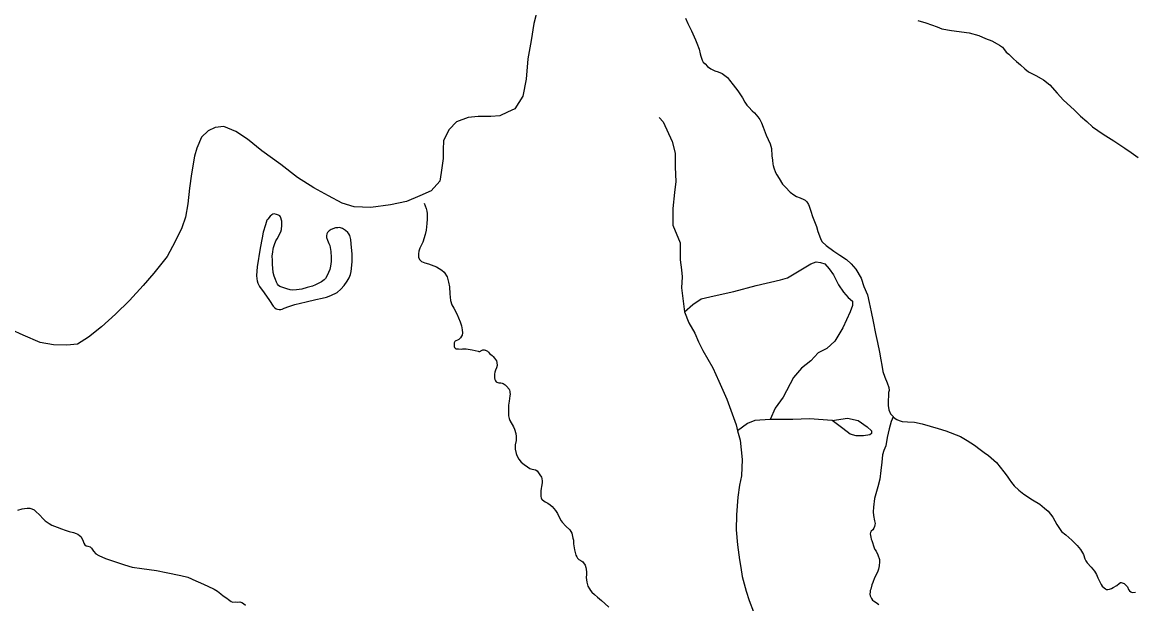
# Model space of a CAD drawing. Extents: x 2220236 to 2384410, y 720751 to 894131.
# Drawn here: x 2301515 to 2306111, y 883179 to 885584 of the extents above; entities that cross this region are included whole.
import ezdxf

# ---------------------------------------------------------------- set-up
doc = ezdxf.new("R2010")
doc.units = 0
for name, color, linetype in [('Exist Boundary Political CountyLine', 7, 'Continuous'), ('Exist Hydrographic Misc Water Feature', 7, 'Continuous'), ('Exist Hydrographic Pond Under 1500 Sq Ft', 7, 'Continuous'), ('Exist Road Non-System Type 51', 7, 'Continuous')]:
    doc.layers.add(name, color=color, linetype=linetype)

msp = doc.modelspace()

# ---------------------------------------------------------------- linework, layer by layer
at = {"layer": 'Exist Boundary Political CountyLine'}
msp.add_lwpolyline([(2303649.5, 885658.8), (2303628.4, 885578.7), (2303617.2, 885508.6), (2303604, 885432.4), (2303597, 885348.3), (2303583.7, 885278.3), (2303550.2, 885225.9), (2303520.4, 885211.5), (2303488.6, 885197.2), (2303450.7, 885194.8), (2303398.7, 885194.3), (2303356.8, 885189.8), (2303309, 885171.4), (2303279.4, 885141), (2303255.9, 885094.8), (2303254.2, 885056.7), (2303254.5, 885020.7), (2303245.3, 884962.7), (2303239.6, 884926.7), (2303204, 884886.4), (2303158.2, 884865.9), (2303102.5, 884843.2), (2303036.7, 884828.5), (2302954.9, 884817.6), (2302887, 884821), (2302836.7, 884836.3), (2302780.5, 884865.8), (2302720.1, 884899.2), (2302651.7, 884942.4), (2302583.1, 884995.6), (2302504.5, 885052.8), (2302446.1, 885100), (2302397.8, 885131.5), (2302347.5, 885153), (2302311.5, 885148.5), (2302283.7, 885134.4), (2302256.1, 885108), (2302236.5, 885063.8), (2302226.9, 885029.8), (2302213.7, 884957.6), (2302206.4, 884897.5), (2302199, 884833.6), (2302189.7, 884777.4), (2302174.1, 884733.3), (2302146.8, 884677), (2302113.5, 884614.6), (2302058.1, 884546.1), (2302014.8, 884495.7), (2301957.5, 884433.1), (2301900, 884376.5), (2301842.7, 884324), (2301789.1, 884281.3), (2301743.4, 884252.9), (2301699.6, 884248.5), (2301643.5, 884249.8), (2301589.5, 884259.1), (2301519.2, 884290.5), (2301470.9, 884311.9)], dxfattribs=at)
at = {"layer": 'Exist Hydrographic Misc Water Feature'}
for points in [[(2304254.9, 885600.9), (2304264.4, 885579.1), (2304280.3, 885547.7), (2304296.4, 885511.5), (2304302.4, 885497), (2304311.8, 885472), (2304316.4, 885453.1), (2304318.4, 885443.4), (2304320.9, 885435.3), (2304324.4, 885427.3), (2304328.4, 885419.2), (2304336.3, 885411.3), (2304346.3, 885401.1), (2304360.3, 885390.9), (2304376.4, 885383.4), (2304390.4, 885379.1), (2304406.3, 885371.6), (2304418.3, 885363.9), (2304428.4, 885355.3), (2304436.5, 885344.8), (2304452.5, 885325.1), (2304470.9, 885300.4), (2304490.5, 885271.6), (2304500.4, 885253.2), (2304508.3, 885241.1), (2304516.5, 885233.3), (2304530.5, 885217.4), (2304540.5, 885208.8), (2304554.5, 885193), (2304562.4, 885181.1), (2304569.6, 885167.4)], [(2305214.7, 885591), (2305248.7, 885581.6), (2305294.7, 885565.5), (2305314.7, 885557.3), (2305354.6, 885549.1), (2305426.7, 885539.7), (2305466.7, 885529.1), (2305494.8, 885517.1), (2305520.8, 885507.5), (2305542.7, 885495.2), (2305552.8, 885489), (2305560.8, 885483.8), (2305564.7, 885481.3), (2305568.8, 885475.1)], [(2305568.8, 885475.1), (2305580.4, 885460.8), (2305590.7, 885451.4), (2305599.5, 885443.5), (2305610.7, 885433.2), (2305622.8, 885421.5), (2305638.8, 885407.3), (2305656.8, 885391.7), (2305672.7, 885379.1), (2305702.2, 885363.9), (2305724.7, 885351.8), (2305734.7, 885345.6), (2305760.8, 885325.3), (2305790.8, 885291.3), (2305816.8, 885261.2), (2305860.9, 885221.2), (2305887, 885195.2), (2305912.9, 885173.3), (2305936.8, 885151.3), (2305980.8, 885121), (2306024.8, 885093.2), (2306070.9, 885063.1), (2306097, 885045.4), (2306124.8, 885025.1)], [(2304569.6, 885167.4), (2304576.5, 885149.7), (2304588.4, 885117.4), (2304596.4, 885099.5), (2304604.5, 885081), (2304610.5, 885061.6), (2304612.4, 885031.3), (2304614.5, 885013.4), (2304616.4, 884997.1), (2304617.8, 884991.3), (2304619.8, 884981.6), (2304627, 884962.9), (2304632.4, 884953.3), (2304642.4, 884937.3), (2304656.6, 884914.9), (2304668.5, 884901.6), (2304688.1, 884881.8), (2304702.4, 884870.9), (2304714.5, 884863.2), (2304728.4, 884857.2), (2304744.8, 884851.3), (2304749.5, 884848.3), (2304756.4, 884841.1), (2304763.1, 884830.6), (2304766.6, 884823.3), (2304772.6, 884803.2), (2304780.5, 884781.3), (2304788.4, 884759.4), (2304796.4, 884739.3), (2304802.5, 884719), (2304808.4, 884701.2), (2304814.8, 884685.9), (2304820.4, 884676.3), (2304836.4, 884661.3), (2304868.4, 884637.2), (2304892.5, 884621), (2304920.4, 884603.4), (2304939.6, 884585.1), (2304958.5, 884562.9), (2304980.5, 884525.4), (2304992.5, 884491.3), (2305006.5, 884457.4), (2305014.6, 884425), (2305022.6, 884386.7), (2305030.6, 884346.8), (2305040.5, 884297.2), (2305048.6, 884259.1), (2305056.7, 884219.2), (2305062.6, 884187.4), (2305066.5, 884165.4), (2305070.5, 884139.3), (2305078.7, 884116.7), (2305088.6, 884093.3), (2305094.7, 884072.9), (2305096.6, 884060.8), (2305094.5, 884053.3), (2305093.7, 884036.8), (2305092.5, 884022.8), (2305092.5, 883999), (2305095.2, 883981.1), (2305101.7, 883964.9), (2305112.6, 883953.2), (2305113.4, 883952.2)], [(2303175.8, 884835.3), (2303180.1, 884824.9), (2303183.9, 884813.5), (2303186.6, 884803), (2303188, 884793.2), (2303188.1, 884780.8), (2303187.9, 884769.4), (2303186.1, 884751.3), (2303184, 884724.8), (2303179.9, 884706.6), (2303170, 884675), (2303158.1, 884649.1), (2303154, 884636.8), (2303152, 884626.7), (2303151.9, 884622.7), (2303151.9, 884612.9), (2303156, 884603), (2303164.1, 884595.2), (2303177.9, 884589.3), (2303194.1, 884585), (2303216, 884576.9), (2303226, 884573.1), (2303248, 884559.4), (2303258.1, 884550.8), (2303270, 884530.7), (2303276.1, 884508.7), (2303280.1, 884489.3), (2303282, 884461.3), (2303284, 884432.8), (2303289.9, 884415), (2303298.1, 884401.4), (2303310, 884378.8), (2303324, 884345), (2303330.1, 884328.8), (2303332.8, 884311.8), (2303333.8, 884300.2), (2303332.2, 884290.3), (2303330.1, 884285.2), (2303325.1, 884278.6), (2303318.8, 884271.8), (2303313.9, 884269.2), (2303306, 884267), (2303303.9, 884265.3), (2303301.9, 884263.7), (2303299.9, 884258.6), (2303299.5, 884249.6), (2303300, 884243), (2303300.9, 884239), (2303302, 884237.5), (2303306.8, 884233.5), (2303310, 884232.8), (2303318, 884233.1), (2303328, 884232.7), (2303334, 884233), (2303338, 884233.1), (2303349.2, 884232.8), (2303358, 884232.4), (2303365.3, 884231.1), (2303374, 884228.8), (2303398, 884223.2), (2303401.8, 884222.5), (2303405, 884222.7), (2303407.8, 884223.6), (2303410.2, 884224.7), (2303415.6, 884228.1), (2303418.4, 884229), (2303424, 884229.3), (2303427, 884228.6), (2303429.6, 884227.9), (2303433.9, 884225.7), (2303437, 884223.2), (2303441.8, 884219.4), (2303446, 884214.6), (2303456, 884205.2), (2303460.2, 884201.1), (2303466, 884195), (2303473.9, 884183.7), (2303475.9, 884177.2), (2303476.6, 884165), (2303474, 884155.1), (2303470.1, 884144.9), (2303467.6, 884136.6), (2303466.1, 884129.3), (2303466, 884122.7), (2303466.8, 884113), (2303468, 884107.2), (2303468.5, 884103.8), (2303470.1, 884100.7), (2303472.8, 884097.6), (2303476.1, 884095.1), (2303480, 884093.7), (2303484, 884093.1), (2303492, 884092.6), (2303497.4, 884092), (2303502.1, 884090.6), (2303510.1, 884085.1), (2303516, 884078.8)], [(2303516, 884078.8), (2303526.1, 884067), (2303528.3, 884062.1), (2303529.3, 884057.1), (2303530, 884053.1), (2303530.5, 884046.6), (2303530, 884039.1), (2303526.1, 884016.8), (2303524.2, 884001.1), (2303524.2, 883976.5), (2303524.2, 883956.9), (2303526.3, 883945.5), (2303530, 883936.7), (2303544.1, 883910.9), (2303548.1, 883901.2), (2303554, 883882.7), (2303556.1, 883871.1), (2303556, 883854.7), (2303552.1, 883836.6), (2303551.4, 883829.1), (2303552.1, 883818.5), (2303556, 883800.7), (2303558.1, 883792.6), (2303566.2, 883777.3), (2303576.1, 883764.5), (2303588.1, 883755.2), (2303602.1, 883745.2), (2303612.2, 883739), (2303616.7, 883736.6), (2303622.1, 883735.2), (2303636.2, 883732.6), (2303642.2, 883728.6), (2303654.1, 883712.7), (2303660.1, 883703.1), (2303662.1, 883696.6), (2303663.2, 883686), (2303662.8, 883679.4), (2303660, 883664.5), (2303659, 883656.3), (2303658.2, 883646.4), (2303658, 883635), (2303658.2, 883626.8), (2303658.2, 883622.6), (2303658.9, 883617.8), (2303662, 883610.6), (2303664.1, 883608.9), (2303676.1, 883600.3), (2303686.1, 883595.1), (2303696.2, 883588.2), (2303704.1, 883581.1), (2303717.5, 883565.2), (2303726.1, 883552.4), (2303733.9, 883537.9), (2303742.1, 883522.6), (2303746.1, 883517.2), (2303760.2, 883500.5), (2303778, 883484.9), (2303786.2, 883471.2), (2303790.1, 883450.8), (2303792.2, 883442.6), (2303792.2, 883427), (2303796, 883402.6), (2303802.1, 883380.8), (2303805.6, 883373.6), (2303808.9, 883367.9), (2303811.8, 883364.8), (2303814.1, 883362.3), (2303827, 883355.4), (2303830.7, 883352.4), (2303834.1, 883348.5), (2303840.1, 883338.8), (2303843.5, 883329.1), (2303845.4, 883321.8), (2303846.6, 883310.4), (2303846.2, 883300.6), (2303844.9, 883288.1), (2303846.1, 883278.4), (2303848.1, 883268.7), (2303852.2, 883252.4), (2303858.1, 883241.1), (2303862.8, 883233.8), (2303868.2, 883227.5), (2303878.7, 883217.3), (2303892.1, 883206.4), (2303908.1, 883193.1), (2303922.2, 883180.5), (2303938.2, 883164.7)], [(2305113.4, 883952.2), (2305105, 883932.3), (2305096.9, 883902.3), (2305088.9, 883866.8), (2305082.5, 883832.9), (2305074.5, 883812.8), (2305068.5, 883794.5), (2305066.5, 883765), (2305062.5, 883731), (2305058.6, 883694.9), (2305050.5, 883662.5), (2305036.6, 883615.1), (2305031.7, 883578.9), (2305030.9, 883559.1), (2305032.5, 883544.5), (2305036.6, 883522.5), (2305038.5, 883511), (2305038.1, 883506.1), (2305036.6, 883498.7), (2305033.3, 883491.9), (2305028.5, 883485.1), (2305022.6, 883479.3), (2305019.4, 883474.2), (2305018.6, 883469.1), (2305020.6, 883454.6), (2305022.5, 883446.5), (2305024.6, 883440.8), (2305034.6, 883410.8), (2305037.7, 883404.3), (2305042.6, 883397.1), (2305050.4, 883381), (2305056.6, 883362.4), (2305056.6, 883352.6), (2305054.9, 883336.2), (2305052.6, 883322.9), (2305047.9, 883310.5), (2305036.5, 883287), (2305028.5, 883266.9), (2305024.5, 883256.9), (2305020.6, 883240.3), (2305018.4, 883234.6), (2305017.7, 883228), (2305017.3, 883219), (2305018.5, 883212.4), (2305023.2, 883201), (2305028.4, 883194.8), (2305032.4, 883190.8), (2305042.5, 883184.6), (2305054.6, 883176.9)], [(2305113.4, 883952.2), (2305121.3, 883945.3), (2305128.5, 883940.6), (2305137.5, 883936.8), (2305150.6, 883932.5), (2305172.5, 883931), (2305201.6, 883929.6), (2305232.7, 883922.7), (2305266.5, 883913.5), (2305299.5, 883904.2), (2305330.7, 883894.7), (2305391.3, 883871), (2305418.7, 883854.9), (2305448.6, 883834.7), (2305472.7, 883816.9), (2305488.6, 883805.1), (2305506.7, 883792.9), (2305539.6, 883763), (2305555.3, 883744.8), (2305570.7, 883724.9), (2305584.7, 883706.6), (2305592.8, 883694.6), (2305602.7, 883681.2), (2305613.5, 883667.6), (2305632.7, 883648.6), (2305652.7, 883633), (2305688.7, 883609.1), (2305718.7, 883590.7), (2305738.7, 883575.1), (2305753.9, 883562.5), (2305772.7, 883537.1), (2305788.8, 883506.5), (2305808.7, 883478.7), (2305826.7, 883464.7), (2305850.8, 883442.6), (2305872.7, 883420.5), (2305886.9, 883403.1), (2305898.9, 883383), (2305904.8, 883364.4), (2305909, 883356.4), (2305914.7, 883348.4), (2305930.8, 883331.1), (2305945.5, 883313.7), (2305952.7, 883300.8), (2305958.8, 883287), (2305964.7, 883275), (2305968.9, 883267), (2305972.8, 883259), (2305976.9, 883252.5), (2305984.8, 883244.6), (2305990.2, 883240.7), (2305994.8, 883238.5), (2305999.9, 883237.9), (2306006.8, 883239), (2306014.9, 883242.5), (2306022.7, 883247), (2306036.8, 883255), (2306046.9, 883262.8), (2306052.9, 883267), (2306054.9, 883267.1), (2306066.9, 883262.8), (2306075, 883255.7), (2306080.9, 883248.6), (2306084.9, 883238.9), (2306088.9, 883232.5), (2306095.1, 883228.6), (2306100.8, 883226.4), (2306114.8, 883227)], [(2301497.4, 883566.8), (2301515.3, 883572.5), (2301523.9, 883573.7), (2301535.5, 883575), (2301546.3, 883574.6), (2301554.2, 883572.5), (2301564, 883567.1), (2301569.4, 883562.4), (2301587.5, 883545.1), (2301600.5, 883531.6), (2301610.2, 883522.2), (2301625.7, 883511.4), (2301637.4, 883504.5), (2301658.8, 883495.6), (2301677.4, 883489), (2301692.1, 883483.8), (2301709.5, 883478.7), (2301726.9, 883473.8), (2301737.2, 883470), (2301744.2, 883467.1), (2301752, 883461.6), (2301757.6, 883456.8), (2301765.6, 883442.5), (2301769.5, 883430.3), (2301773.8, 883422.3), (2301779, 883418.5), (2301785.4, 883417), (2301795, 883414.1), (2301801.6, 883408.6), (2301809.5, 883396.7), (2301819.5, 883386.3), (2301831.4, 883378.6), (2301859.6, 883366), (2301891.6, 883354.9), (2301937.9, 883339.6), (2301969.6, 883331.1), (2302009.5, 883324.5), (2302069.6, 883317.2), (2302109.6, 883308.8), (2302169.7, 883296.7), (2302199.7, 883288.7), (2302231.6, 883274.6), (2302251, 883265.4), (2302282.4, 883251.9), (2302307.5, 883239.1), (2302321.7, 883230.7), (2302335.7, 883220.4), (2302345.6, 883212.6), (2302359.7, 883202.6), (2302367.7, 883196.3), (2302377.6, 883188.5), (2302385.7, 883186.5), (2302395.7, 883186.9), (2302405.7, 883186.5), (2302413.7, 883186.8), (2302422, 883184.8), (2302429.8, 883180.9), (2302437.1, 883173)]]:
    msp.add_lwpolyline(points, dxfattribs=at)
at = {"layer": 'Exist Hydrographic Pond Under 1500 Sq Ft'}
for points in [[(2302583, 884717.4), (2302585.8, 884727.5), (2302587.9, 884744.8), (2302587.8, 884761.2), (2302581.9, 884779), (2302579.7, 884783.1), (2302573.8, 884786.8), (2302565.9, 884788.9), (2302555.8, 884791.1), (2302550.6, 884790.9), (2302545.7, 884787.3), (2302538.8, 884781.4), (2302529.2, 884770.2), (2302525.8, 884765.3), (2302519.4, 884746.8), (2302510.9, 884716.2), (2302505.8, 884693), (2302497.8, 884649.1), (2302485.7, 884573.1), (2302483.2, 884536.2), (2302483.8, 884523), (2302485.7, 884514.9), (2302487.7, 884505.2), (2302495.9, 884490.7), (2302515, 884464.5), (2302535.9, 884433.3), (2302551.6, 884409.4), (2302557.1, 884403.8), (2302563.9, 884399.1), (2302569.8, 884396.9), (2302576.6, 884396.4), (2302583.8, 884396.7), (2302589.1, 884397.7), (2302597.8, 884401.3), (2302616.5, 884408.6), (2302641.8, 884417.1), (2302687.8, 884427.2), (2302727.8, 884437), (2302753.9, 884443.1), (2302771.8, 884447)], [(2302771.8, 884447), (2302790.3, 884453.6), (2302815.8, 884466.8), (2302831.8, 884480.7), (2302844.6, 884495.2), (2302856.9, 884512.9), (2302865.9, 884527.3), (2302871.2, 884540.5), (2302873.9, 884553), (2302877.8, 884593.4), (2302877.9, 884625.4), (2302874, 884667.1), (2302871.9, 884685), (2302868, 884702.1), (2302864.9, 884708.5), (2302859.8, 884714.9), (2302850.7, 884722.8), (2302838, 884731.2), (2302825.8, 884734.7), (2302818.4, 884734.4), (2302809.9, 884733.3), (2302791.9, 884726.9), (2302783.1, 884721.6), (2302779.8, 884719), (2302776.4, 884714.7), (2302773.9, 884708.8), (2302771.8, 884700.5), (2302771.9, 884693.3), (2302775.9, 884682.7), (2302781.9, 884668.9), (2302785.8, 884660.9), (2302790.2, 884636.4)], [(2302790.2, 884636.4), (2302791.9, 884611.1), (2302791.3, 884596.3), (2302789.8, 884583.2), (2302787.4, 884568.3), (2302785.9, 884560.8), (2302775.3, 884536.6), (2302767.8, 884524.9), (2302761.8, 884518.8), (2302751, 884510.2), (2302737.9, 884503), (2302727.1, 884497.8), (2302714.3, 884493.1), (2302691.9, 884487.3), (2302669.8, 884480.6), (2302647.7, 884477.3), (2302631.9, 884476.7), (2302622.5, 884477.9), (2302607.7, 884481.3), (2302595.8, 884485), (2302583.8, 884489.3), (2302578.7, 884490.9), (2302573.8, 884494.7), (2302571.9, 884497), (2302569.9, 884501.2), (2302565.8, 884509.2), (2302561.3, 884520.4), (2302555.8, 884533.4), (2302552.3, 884548.9), (2302550.8, 884567.6), (2302549.2, 884582.3), (2302548.6, 884599.5), (2302547.7, 884616.7), (2302549.8, 884634.8), (2302551.8, 884644.9), (2302552.7, 884652.3), (2302557.2, 884664.7), (2302563.4, 884679.8), (2302567.8, 884688.9), (2302583, 884717.4)]]:
    msp.add_lwpolyline(points, dxfattribs=at)
at = {"layer": 'Exist Road Non-System Type 51'}
for points in [[(2304145.9, 885190.3), (2304162.7, 885172.4), (2304200, 885090.7), (2304212.7, 885042.4), (2304212.7, 885011.9), (2304212.7, 884984), (2304215.2, 884925.5), (2304210.2, 884879.8), (2304202.5, 884813.7), (2304202.5, 884745.1), (2304233, 884671.4), (2304232.7, 884601.4), (2304239.2, 884559.5), (2304241.6, 884531.6), (2304238.1, 884485.8), (2304250.8, 884386.7)], [(2304250.8, 884386.7), (2304285.1, 884417.2), (2304320.6, 884440.1), (2304374, 884452.8), (2304455.3, 884470.6), (2304546.7, 884496), (2304648.3, 884518.9), (2304676.2, 884526.5), (2304732.1, 884559.5), (2304772.7, 884584.9), (2304795.6, 884592.6), (2304813.4, 884590), (2304831.2, 884584.9), (2304848.9, 884564.6), (2304866.7, 884539.2), (2304887, 884498.5), (2304907.4, 884468), (2304927.7, 884445.2), (2304945.5, 884429.9), (2304945.5, 884412.1), (2304935.3, 884386.7), (2304904.8, 884320.6), (2304871.8, 884264.7), (2304838.8, 884234.2), (2304803.2, 884216.4), (2304772.7, 884183.4), (2304734.6, 884152.9), (2304701.6, 884114.8), (2304658.5, 884033.4), (2304625.4, 883987.7), (2304605.1, 883941.9)], [(2304250.8, 884386.7), (2304268.6, 884341), (2304294, 884297.8), (2304309.2, 884262.2), (2304327, 884226.6), (2304367.6, 884155.4), (2304393, 884099.5), (2304426.1, 884025.8), (2304464.2, 883919.1), (2304470.5, 883893.7)], [(2304605.1, 883941.9), (2304541.8, 883937.5), (2304511.1, 883924.2), (2304470.5, 883893.7)], [(2304861.6, 883936.9), (2304767.7, 883944.5), (2304699.1, 883941.9), (2304605.1, 883941.9)], [(2304861.6, 883936.9), (2304925.1, 883947), (2304968.3, 883936.9), (2305006.4, 883911.4), (2305024.2, 883893.7), (2305024.2, 883883.5), (2305016.6, 883878.4), (2304991.2, 883873.3), (2304960.7, 883873.3), (2304935.3, 883881), (2304904.8, 883903.8), (2304861.6, 883936.9)], [(2304470.5, 883893.7), (2304480.8, 883856.3), (2304489.5, 883776.4), (2304486.2, 883708.4), (2304478.6, 883670.3), (2304471.3, 883620.4), (2304466.1, 883546.4), (2304464.6, 883484.3), (2304469.4, 883422.4), (2304478.1, 883360.6), (2304484.4, 883328.6), (2304488.7, 883292.6), (2304505.4, 883230.8), (2304517.8, 883192.9), (2304536.4, 883145.3)]]:
    msp.add_lwpolyline(points, dxfattribs=at)

doc.saveas('drawing.dxf')
